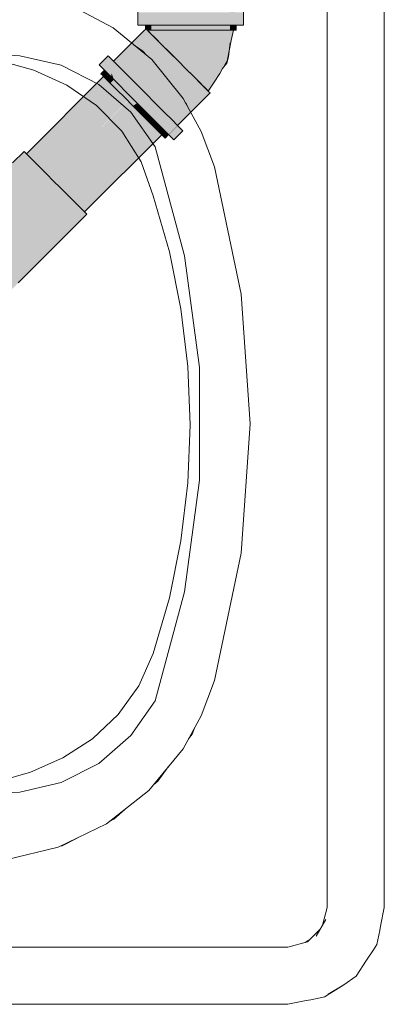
# Model space of a CAD drawing. Header units: millimetres. Extents: x 321 to 585, y -277 to 9.
# Tile 355 of 656: x 531.782 to 532.675, y -247.327 to -244.918. Entities that reach past the tile are written whole.
import ezdxf

# ---------------------------------------------------------------- set-up
doc = ezdxf.new("R2010")
doc.units = ezdxf.units.MM
doc.header["$MEASUREMENT"] = 0
for name, color, linetype, lineweight in [('IFC-Elemento terminal-Contorno', 253, 'Continuous', 5), ('TQ-Caixa sifonada', 9, 'Continuous', 18), ('TQ-Condutos', 3, 'Continuous', 25), ('TQ-Conexões', 9, 'Continuous', 18)]:
    doc.layers.add(name, color=color, linetype=linetype, lineweight=lineweight)

msp = doc.modelspace()

# ---------------------------------------------------------------- hatches: boundary and pattern name
at = {"layer": 'TQ-Caixa sifonada', "linetype": 'Continuous'}
for points in [[(531.6693, -245.3631), (531.5858, -245.4466), (531.5902, -245.4466), (531.5917, -245.4466), (531.6814, -245.3592), (531.7694, -245.2735), (531.798, -245.2456), (531.7924, -245.24), (531.7642, -245.2683)], [(531.6814, -245.3592), (531.5917, -245.4466), (531.5964, -245.4466), (531.597, -245.4466), (531.5981, -245.4466), (531.6048, -245.4466), (531.6072, -245.4466), (531.608, -245.4466), (531.6086, -245.4466), (531.6089, -245.4466), (531.7016, -245.3527), (531.695, -245.3548), (531.7016, -245.3527), (531.6089, -245.4466), (531.6279, -245.4466), (531.6351, -245.4466), (531.7034, -245.3521), (531.6351, -245.4466), (531.6498, -245.4466), (531.6518, -245.4466), (531.6524, -245.4466), (531.6539, -245.4466), (531.6544, -245.4466), (531.6821, -245.4466), (531.6931, -245.4466), (531.8265, -245.3306), (531.7708, -245.3302), (531.7667, -245.3315), (531.7708, -245.3302), (531.8265, -245.3306), (531.8567, -245.3043), (531.8552, -245.3028), (531.8266, -245.3121), (531.8125, -245.3166), (531.8266, -245.3121), (531.7984, -245.3025), (531.8266, -245.3121), (531.8552, -245.3028), (531.8267, -245.2743), (531.7969, -245.301), (531.761, -245.3333), (531.7969, -245.301), (531.7757, -245.2798), (531.7749, -245.279), (531.7757, -245.2798), (531.7969, -245.301), (531.8267, -245.2743), (531.804, -245.2515), (531.798, -245.2456), (531.7697, -245.2738), (531.6858, -245.3578), (531.798, -245.2456)], [(531.8265, -245.3306), (531.6931, -245.4466), (531.7116, -245.4466), (531.7136, -245.4466), (531.7144, -245.4466), (531.8285, -245.3326), (531.7386, -245.4224), (531.7144, -245.4466), (531.7386, -245.4466), (531.7386, -245.4565), (531.7458, -245.4466), (531.7386, -245.4565), (531.7386, -245.4658), (531.7609, -245.4466), (531.8585, -245.3626), (531.8889, -245.3364), (531.8567, -245.3043)], [(531.7815, -245.545), (531.912, -245.4161), (531.9404, -245.388), (531.9378, -245.3853), (531.9095, -245.4136), (531.9378, -245.3853), (531.9175, -245.3651), (531.8889, -245.3364), (531.8606, -245.3647), (531.8889, -245.3364), (531.8585, -245.3626), (531.8117, -245.4028), (531.7386, -245.4658), (531.7386, -245.4781), (531.7386, -245.483), (531.7386, -245.4837), (531.7392, -245.4831), (531.8098, -245.4117), (531.7392, -245.4831), (531.7386, -245.4837), (531.7386, -245.4866), (531.7419, -245.4834), (531.8088, -245.4164), (531.7386, -245.4866), (531.7386, -245.5012), (531.7386, -245.5056), (531.7386, -245.5216), (531.7386, -245.5318), (531.7386, -245.536), (531.7974, -245.4702), (531.8874, -245.3915), (531.7974, -245.4702), (531.7386, -245.536), (531.7386, -245.537), (531.7386, -245.5416), (531.7386, -245.5426), (531.7941, -245.4856), (531.7386, -245.5426), (531.7386, -245.5428), (531.7386, -245.544), (531.7386, -245.5548), (531.7933, -245.4892), (531.8893, -245.3933), (531.9082, -245.4123), (531.8893, -245.3933), (531.7933, -245.4892), (531.7386, -245.5548), (531.7386, -245.5564), (531.7386, -245.5665), (531.7386, -245.5731), (531.7861, -245.5233), (531.7386, -245.5731), (531.7386, -245.5781), (531.7386, -245.5785), (531.7386, -245.5829), (531.7386, -245.5837), (531.7829, -245.5383), (531.7386, -245.5837), (531.7386, -245.5837), (531.7386, -245.5844), (531.7824, -245.5407), (531.7386, -245.5844), (531.7386, -245.5859), (531.7386, -245.586), (531.7386, -245.5873), (531.7386, -245.5883), (531.7386, -245.5885)], [(531.9461, -245.3936), (531.7796, -245.5538), (531.7116, -245.6193), (531.7123, -245.6227), (531.7127, -245.6246), (531.7137, -245.626), (531.7779, -245.5618)], [(531.9173, -245.4214), (531.9461, -245.3936), (531.9404, -245.388), (531.9122, -245.4163), (531.781, -245.5474), (531.9404, -245.388), (531.7815, -245.545), (531.7386, -245.589), (531.7386, -245.5898), (531.7386, -245.5912), (531.7386, -245.5912), (531.7386, -245.5932), (531.7796, -245.5538)]]:
    msp.add_hatch(color=151, dxfattribs=at).paths.add_polyline_path(points)
at = {"layer": 'TQ-Condutos', "linetype": 'Continuous'}
for points in [[(531.9869, -245.0567), (531.798, -245.2456), (531.7993, -245.2469), (531.987, -245.0567)], [(531.9958, -245.0479), (531.987, -245.0567), (531.7993, -245.2469), (531.997, -245.0667)], [(531.997, -245.0667), (531.7993, -245.2469), (531.8087, -245.2562), (531.9976, -245.0673)], [(531.9976, -245.0673), (531.8087, -245.2562), (531.8113, -245.2588)], [(532.0065, -245.0586), (531.9978, -245.0675), (531.8113, -245.2588), (532.0174, -245.0871)], [(531.8113, -245.2588), (531.9978, -245.0675), (531.9976, -245.0673)], [(532.0174, -245.0871), (531.8113, -245.2588), (531.8298, -245.2773), (532.0187, -245.0884)], [(531.8298, -245.2773), (531.8332, -245.2807), (532.0448, -245.1145), (532.0187, -245.0884)], [(532.0448, -245.1145), (531.8332, -245.2807), (531.8576, -245.3052), (532.0465, -245.1162)], [(532.0763, -245.146), (532.0745, -245.1442), (532.0555, -245.1075), (532.0468, -245.1165), (532.0465, -245.1163), (531.8576, -245.3052), (531.8613, -245.3088), (531.8874, -245.3349)], [(531.914, -245.3615), (532.1029, -245.1726), (532.1013, -245.171), (532.0851, -245.1372), (532.0763, -245.146), (531.8874, -245.3349), (531.8906, -245.3382), (531.9137, -245.3613)], [(531.9163, -245.3638), (532.1205, -245.1902), (532.1029, -245.1726), (531.914, -245.3615)], [(532.1205, -245.1902), (531.9163, -245.3638), (531.9326, -245.3801)], [(531.9327, -245.3803), (532.1216, -245.1914), (532.1205, -245.1902), (531.9326, -245.3801)], [(531.9337, -245.3812), (532.1289, -245.1986), (532.1305, -245.1825), (532.1216, -245.1914), (531.9327, -245.3803)], [(532.1294, -245.1991), (532.1289, -245.1986), (531.9337, -245.3812), (531.9404, -245.388)]]:
    msp.add_hatch(color=73, dxfattribs=at).paths.add_polyline_path(points)
at = {"layer": 'TQ-Conexões', "linetype": 'Continuous'}
for points in [[(532.3077, -244.8997), (532.3077, -244.7472), (532.3077, -244.7354), (532.3005, -244.7354), (532.2966, -244.7354), (532.2973, -244.7472), (532.3005, -244.7472), (532.2973, -244.7472), (532.3005, -244.8076), (532.2966, -244.7354), (532.2966, -244.8997), (532.2966, -244.9434), (532.2979, -244.8997), (532.3005, -244.8997), (532.3054, -244.8997), (532.3077, -244.9434), (532.3075, -244.8997), (532.3075, -244.8997), (532.3065, -244.7472), (532.3075, -244.8997)], [(532.3299, -244.8997), (532.3255, -244.8997), (532.3126, -244.8997), (532.3115, -244.8997), (532.3115, -244.9013), (532.3115, -244.8997), (532.292, -244.8997), (532.2652, -244.8997), (532.234, -244.8997), (532.2005, -244.8997), (532.167, -244.8997), (532.1358, -244.8997), (532.109, -244.8997), (532.0895, -244.8997), (532.0895, -244.9293), (532.0895, -244.8997), (532.0884, -244.8997), (532.0755, -244.8997), (532.0711, -244.8997), (532.0711, -244.9309), (532.0755, -244.9309), (532.0884, -244.9309), (532.0895, -244.9309), (532.109, -244.9309), (532.1358, -244.9309), (532.167, -244.9309), (532.2005, -244.9309), (532.234, -244.9309), (532.2652, -244.9309), (532.292, -244.9309), (532.3115, -244.9309), (532.3126, -244.9309), (532.3255, -244.9309), (532.3299, -244.9309)], [(532.0895, -244.9309), (532.0895, -244.9386), (532.0895, -244.9414), (532.0933, -244.9434), (532.0933, -244.9424), (532.0932, -244.9377), (532.0909, -244.94), (532.0932, -244.9377), (532.0931, -244.9309), (532.0927, -244.9309), (532.0908, -244.9309), (532.0906, -244.9309)], [(532.0933, -244.9434), (532.0968, -244.9309), (532.0933, -244.9309), (532.0931, -244.9309)], [(532.0933, -244.9434), (532.0943, -244.9434), (532.0959, -244.9434), (532.1044, -244.9434), (532.1037, -244.9309), (532.0984, -244.9309), (532.0974, -244.9309), (532.0968, -244.9309), (532.0935, -244.9426)], [(532.1044, -244.9434), (532.122, -244.9434), (532.145, -244.9434), (532.1718, -244.9434), (532.2005, -244.9434), (532.2292, -244.9434), (532.256, -244.9434), (532.279, -244.9434), (532.2966, -244.9434), (532.2966, -244.9309), (532.2966, -244.9309), (532.28, -244.9309), (532.279, -244.9309), (532.2776, -244.9309), (532.2775, -244.9309), (532.256, -244.9309), (532.2544, -244.9309), (532.2543, -244.9309), (532.2483, -244.9309), (532.2292, -244.9309), (532.2275, -244.9309), (532.2274, -244.9309), (532.221, -244.9309), (532.2005, -244.9309), (532.2004, -244.9309), (532.194, -244.9309), (532.1735, -244.9309), (532.1718, -244.9309), (532.1717, -244.9309), (532.1657, -244.9309), (532.1466, -244.9309), (532.145, -244.9309), (532.1436, -244.9309), (532.1435, -244.9309), (532.1384, -244.9309), (532.122, -244.9309), (532.121, -244.9309), (532.1209, -244.9309), (532.117, -244.9309), (532.1044, -244.9309), (532.1037, -244.9309)], [(532.3077, -244.9434), (532.3072, -244.933), (532.307, -244.9309), (532.3005, -244.9309), (532.297, -244.9309), (532.3005, -244.9396), (532.297, -244.9309), (532.2966, -244.9434), (532.3005, -244.9434), (532.3051, -244.9434)], [(532.3115, -244.9434), (532.3115, -244.9309), (532.3113, -244.9309), (532.3077, -244.9309), (532.3076, -244.9309), (532.3077, -244.9434)], [(532.0875, -244.9434), (532.0115, -245.0194), (532.0134, -245.0213)], [(532.0877, -244.9434), (532.0142, -245.0221), (532.0156, -245.0236), (532.0178, -245.0258), (532.0197, -245.0276), (532.0433, -245.0003), (532.0197, -245.0277), (532.0198, -245.0277), (532.0436, -245), (532.0198, -245.0277), (532.0199, -245.0279), (532.0455, -244.9981), (532.0895, -244.9467), (532.0455, -244.9981), (532.0199, -245.0279), (532.02, -245.0279), (532.0203, -245.0283), (532.0471, -244.9965), (532.0203, -245.0283), (532.0209, -245.0288), (532.0636, -244.98), (532.0895, -244.9474), (532.0636, -244.98), (532.0209, -245.0288), (532.0209, -245.0289), (532.022, -245.0299), (532.0715, -244.9804), (532.0673, -244.9763), (532.0715, -244.9804), (532.0895, -244.9624), (532.0881, -244.9555), (532.0847, -244.9589), (532.0881, -244.9555), (532.0895, -244.9511), (532.0881, -244.9555), (532.0895, -244.9624), (532.0895, -244.9541), (532.0895, -244.9534), (532.0895, -244.9541), (532.0895, -244.9624), (532.0936, -244.95), (532.0895, -244.9624), (532.1014, -244.9505), (532.0973, -244.9463), (532.0954, -244.9445), (532.0943, -244.9434), (532.0932, -244.9434), (532.0943, -244.9434), (532.0936, -244.9427), (532.093, -244.9434), (532.0929, -244.9434), (532.0902, -244.9434), (532.0895, -244.9434), (532.0902, -244.9434), (532.0929, -244.9434), (532.093, -244.9434), (532.0936, -244.9427), (532.0909, -244.94), (532.0895, -244.9415), (532.0895, -244.9414), (532.0876, -244.9434), (532.0134, -245.0213), (532.0142, -245.0221)], [(532.0895, -244.9414), (532.0875, -244.9434), (532.0134, -245.0213), (532.0876, -244.9434)], [(532.1014, -244.9505), (532.022, -245.0299), (532.0233, -245.0312), (532.0255, -245.0334), (532.1139, -244.963)], [(532.0958, -244.944), (532.0954, -244.9445), (532.0979, -244.947)], [(532.2408, -245.0899), (532.2433, -245.0924), (532.2578, -245.0708), (532.2722, -245.0492), (532.2786, -245.0374), (532.2914, -245.012), (532.2932, -245.0085), (532.2923, -245.0079), (532.2932, -245.0085), (532.2947, -244.9958), (532.2971, -244.9742), (532.2876, -245.0053), (532.2971, -244.9742), (532.295, -244.9943), (532.3, -244.9688), (532.3051, -244.9434), (532.3015, -244.9434), (532.2911, -244.9434), (532.2745, -244.9434), (532.2843, -244.9792), (532.2745, -244.9434), (532.2528, -244.9434), (532.2663, -244.9727), (532.2762, -245.0014), (532.2729, -245.024), (532.2762, -245.0014), (532.2663, -244.9727), (532.2528, -244.9434), (532.2276, -244.9434), (532.2005, -244.9434), (532.217, -244.9661), (532.2431, -244.9774), (532.2611, -245.0125), (532.2572, -245.0488), (532.2586, -245.066), (532.2572, -245.0488), (532.2611, -245.0125), (532.2431, -244.9774), (532.217, -244.9661), (532.2005, -244.9434), (532.1734, -244.9434), (532.1895, -244.9673), (532.215, -244.9934), (532.2346, -245.0015), (532.215, -244.9934), (532.1895, -244.9673), (532.1734, -244.9434), (532.1482, -244.9434), (532.1265, -244.9434), (532.1099, -244.9434), (532.1182, -244.9533), (532.138, -244.9615), (532.162, -244.9714), (532.1796, -244.9927), (532.1971, -245.014), (532.2236, -245.0245), (532.2367, -245.0442), (532.2411, -245.0659), (532.2367, -245.0442), (532.2236, -245.0245), (532.1971, -245.014), (532.1796, -244.9927), (532.162, -244.9714), (532.138, -244.9615), (532.1182, -244.9533), (532.1099, -244.9434), (532.0995, -244.9434), (532.0959, -244.9434), (532.0958, -244.944), (532.0979, -244.947), (532.1053, -244.9544), (532.1171, -244.9662), (532.1324, -244.9815), (532.1502, -244.9993), (532.1694, -245.0185), (532.1885, -245.0376), (532.2064, -245.0555), (532.2217, -245.0708), (532.2334, -245.0825)], [(532.1139, -244.963), (532.0255, -245.0334), (532.0345, -245.0424)], [(532.1139, -244.963), (532.0345, -245.0424), (532.0462, -245.0541)], [(532.1139, -244.963), (532.0462, -245.0541), (532.0479, -245.0558), (532.0507, -245.0587), (532.0643, -245.0723), (532.0664, -245.0743), (532.0529, -245.0943), (532.0696, -245.0776), (532.1491, -244.9982), (532.1301, -244.9792)], [(531.9764, -245.0285), (531.9795, -245.0316), (531.9887, -245.0407), (531.9894, -245.0415), (531.9958, -245.0478), (532.0032, -245.0553), (531.9995, -245.0441), (532.0032, -245.0553), (532.0221, -245.0742), (532.0275, -245.0689), (532.0131, -245.0545), (532.0085, -245.0499), (532.0131, -245.0545), (532.0275, -245.0689), (532.0442, -245.0522), (532.0253, -245.0332), (532.0011, -245.0425), (531.9981, -245.0395), (532.0011, -245.0425), (532.0059, -245.0377), (532.0011, -245.0425), (532.0253, -245.0332), (532.0066, -245.037), (531.9975, -245.0389), (531.9906, -245.0403), (532.0253, -245.0332), (532.0115, -245.0194), (532.0107, -245.0187), (532.0016, -245.0095), (531.9985, -245.0064)], [(532.1491, -244.9982), (532.0696, -245.0776), (532.0843, -245.0922)], [(532.1491, -244.9982), (532.0843, -245.0922), (532.0864, -245.0944)], [(532.1897, -245.0388), (532.1694, -245.0185), (532.1491, -244.9982), (532.0864, -245.0944), (532.09, -245.0979), (532.0921, -245.1001), (532.0956, -245.1036), (532.1103, -245.1182)], [(532.2891, -245.0241), (532.2932, -245.0085), (532.2786, -245.0374)], [(532.2891, -245.0241), (532.2932, -245.0085), (532.295, -244.9943)], [(531.9894, -245.0415), (531.9806, -245.0503), (531.9833, -245.053), (531.9919, -245.0439), (531.9913, -245.0434)], [(531.9833, -245.053), (531.9869, -245.0567), (531.9911, -245.0608), (531.9993, -245.0513), (531.9964, -245.0484), (531.9944, -245.0491), (531.9964, -245.0484), (531.9958, -245.0478), (531.995, -245.0471), (531.9921, -245.0442), (531.9919, -245.0439)], [(531.9911, -245.0608), (532.0036, -245.0733), (532.0124, -245.0645), (532.0068, -245.0483), (532.0056, -245.0577), (532.0009, -245.053), (531.9999, -245.052)], [(531.9911, -245.0608), (531.9994, -245.0515), (531.9993, -245.0514)], [(531.9911, -245.0608), (531.9999, -245.052), (531.9994, -245.0515)], [(532.0442, -245.0522), (532.0275, -245.0689), (532.0221, -245.0742), (532.0442, -245.0963), (532.0442, -245.0856)], [(532.0442, -245.0856), (532.0442, -245.0963), (532.0679, -245.12), (532.0675, -245.1089), (532.0495, -245.091), (532.0675, -245.1089), (532.0663, -245.0742), (532.0442, -245.0522)], [(532.1897, -245.0388), (532.1103, -245.1182), (532.1239, -245.1318), (532.1259, -245.1339)], [(532.1338, -245.1417), (532.2249, -245.074), (532.2086, -245.0577), (532.1897, -245.0388), (532.1259, -245.1339), (532.1292, -245.1371), (532.1309, -245.1389)], [(532.0124, -245.0645), (532.0036, -245.0733), (532.0198, -245.0895), (532.0388, -245.1085), (532.0461, -245.0981), (532.0358, -245.0878), (532.0287, -245.0807), (532.0274, -245.0794), (532.0185, -245.0706)], [(532.0789, -245.1203), (532.1136, -245.1216), (532.09, -245.0979), (532.0663, -245.0742), (532.0675, -245.1089), (532.0732, -245.1146), (532.0675, -245.1089), (532.0679, -245.12)], [(532.149, -245.1569), (532.2374, -245.0865), (532.2249, -245.074), (532.1338, -245.1417), (532.1455, -245.1534), (532.1468, -245.1547)], [(532.0388, -245.1085), (532.0591, -245.1288), (532.0695, -245.1216), (532.0679, -245.12), (532.0663, -245.1183), (532.0552, -245.1073), (532.0476, -245.0996), (532.0461, -245.0981)], [(532.2071, -245.1213), (532.2374, -245.0865), (532.1489, -245.1569), (532.1579, -245.1659), (532.1583, -245.1662), (532.1589, -245.1668), (532.1602, -245.1682), (532.1636, -245.1715)], [(532.1684, -245.1764), (532.2479, -245.097), (532.2452, -245.0943), (532.2374, -245.0865), (532.1636, -245.1715), (532.1641, -245.172), (532.1658, -245.1737), (532.1677, -245.1756), (532.1679, -245.1758)], [(532.0772, -245.1292), (532.0695, -245.1216), (532.0591, -245.1288), (532.0794, -245.1491)], [(532.1022, -245.1436), (532.1357, -245.1436), (532.1136, -245.1216), (532.0789, -245.1203), (532.0969, -245.1383), (532.0789, -245.1203), (532.0679, -245.12), (532.0916, -245.1436)], [(532.0794, -245.1491), (532.0882, -245.1403), (532.0772, -245.1292)], [(532.0983, -245.168), (532.1056, -245.1577), (532.0953, -245.1474), (532.0882, -245.1403), (532.0794, -245.1491)], [(532.1235, -245.165), (532.1547, -245.1626), (532.1357, -245.1436), (532.1022, -245.1436), (532.119, -245.1604), (532.1022, -245.1436), (532.0916, -245.1436), (532.1137, -245.1657)], [(532.0983, -245.168), (532.1084, -245.1605), (532.1071, -245.1592), (532.1056, -245.1577)], [(532.1146, -245.1843), (532.1244, -245.1765), (532.1234, -245.1755), (532.1146, -245.1666), (532.1084, -245.1605), (532.0983, -245.168)], [(532.1673, -245.1775), (532.1467, -245.1818), (532.1414, -245.1829), (532.1435, -245.1849), (532.1414, -245.1829), (532.1673, -245.1775), (532.1684, -245.1764), (532.1547, -245.1626), (532.1412, -245.1827), (532.1547, -245.1626), (532.1235, -245.165), (532.1379, -245.1794), (532.1235, -245.165), (532.1137, -245.1657), (532.1326, -245.1847), (532.1382, -245.1903), (532.1456, -245.187), (532.1382, -245.1903), (532.1464, -245.1985), (532.1517, -245.1931)], [(532.137, -245.1891), (532.1361, -245.1882), (532.1359, -245.1879), (532.1291, -245.1811), (532.1244, -245.1765), (532.1146, -245.1843), (532.127, -245.1968), (532.1294, -245.1991)], [(532.1692, -245.1771), (532.1673, -245.1775), (532.1517, -245.1931), (532.1464, -245.1985), (532.1519, -245.1933), (532.1464, -245.1985), (532.1471, -245.1992), (532.1525, -245.1939)], [(532.1783, -245.1863), (532.1692, -245.1771), (532.1471, -245.1992), (532.1563, -245.2084), (532.1594, -245.2115), (532.1815, -245.1894)], [(532.1673, -245.1775), (532.1692, -245.1771), (532.1684, -245.1764)], [(532.1692, -245.1771), (532.1692, -245.1771), (532.1684, -245.1764)], [(532.1376, -245.2073), (532.1464, -245.1985), (532.1462, -245.1982), (532.1437, -245.1958), (532.1431, -245.1952), (532.1403, -245.1923), (532.1382, -245.1903), (532.137, -245.1891), (532.1294, -245.1991), (532.1349, -245.2046)]]:
    msp.add_hatch(color=93, dxfattribs=at).paths.add_polyline_path(points)

# ---------------------------------------------------------------- linework, layer by layer
at = {"layer": 'IFC-Elemento terminal-Contorno', "color": 7, "lineweight": 5}
for p, q in [((532.5347, -245.9276), (532.5347, -244.765)), ((532.6747, -245.9275), (532.6747, -244.765)), ((531.903, -244.8802), (532.0108, -244.9377)), ((532.0108, -244.9377), (532.105, -245.0155)), ((532.062, -244.98), (532.0834, -244.9948)), ((531.3598, -244.9854), (531.7818, -245.0059)), ((531.7818, -245.0059), (531.8829, -245.0291)), ((532.0834, -244.9948), (532.0911, -245.004)), ((531.731, -245.0172), (531.8163, -245.0413)), ((531.8829, -245.0291), (531.9754, -245.0761)), ((532.105, -245.0155), (532.1818, -245.1104)), ((531.8163, -245.0413), (531.897, -245.0776)), ((531.897, -245.0776), (531.9701, -245.1274)), ((531.9754, -245.0761), (532.0537, -245.1442)), ((531.9701, -245.1274), (532.0322, -245.1905)), ((532.1818, -245.1104), (532.2265, -245.1914)), ((532.1871, -245.1201), (532.1906, -245.1243)), ((532.1906, -245.1243), (532.1952, -245.1348)), ((532.0537, -245.1442), (532.1132, -245.2292)), ((532.0322, -245.1905), (532.0795, -245.2653)), ((532.2265, -245.1914), (532.2584, -245.2781)), ((532.1132, -245.2292), (532.1853, -245.4954)), ((532.0795, -245.2653), (532.1089, -245.3487)), ((532.2584, -245.2781), (532.324, -245.5891)), ((532.1089, -245.3487), (532.1483, -245.4855)), ((532.1483, -245.4855), (532.1763, -245.6251)), ((532.1853, -245.4954), (532.2217, -245.7688)), ((532.324, -245.5891), (532.346, -245.9061)), ((532.1763, -245.6251), (532.1932, -245.7665)), ((532.1932, -245.7665), (532.1988, -245.9087)), ((532.2217, -246.0445), (532.2217, -245.7688)), ((532.1931, -246.051), (532.1988, -245.9087)), ((532.324, -246.2232), (532.346, -245.9061)), ((532.5347, -245.9335), (532.5347, -245.9276)), ((532.5347, -247.0901), (532.5347, -245.9335)), ((532.6747, -247.0901), (532.6747, -245.9275)), ((532.1853, -246.3179), (532.2217, -246.0445)), ((532.1763, -246.1924), (532.1931, -246.051)), ((532.1483, -246.3319), (532.1763, -246.1924)), ((532.2584, -246.5342), (532.324, -246.2232)), ((532.1089, -246.4687), (532.1483, -246.3319)), ((532.1132, -246.5841), (532.1853, -246.3179)), ((532.0733, -246.5475), (532.1089, -246.4687)), ((532.0227, -246.6176), (532.0733, -246.5475)), ((532.2265, -246.6209), (532.2584, -246.5342)), ((532.0537, -246.6691), (532.1132, -246.5841)), ((531.9596, -246.6768), (532.0227, -246.6176)), ((532.1818, -246.7018), (532.2265, -246.6209)), ((531.9754, -246.7372), (532.0537, -246.6691)), ((532.1954, -246.6771), (532.2038, -246.6656)), ((532.2038, -246.6656), (532.2099, -246.651)), ((531.887, -246.7239), (531.9596, -246.6768)), ((532.0981, -246.8036), (532.1818, -246.7018)), ((531.8078, -246.7589), (531.887, -246.7239)), ((531.8829, -246.7843), (531.9754, -246.7372)), ((531.7247, -246.7827), (531.8078, -246.7589)), ((532.1202, -246.7808), (532.1455, -246.746)), ((531.7818, -246.8075), (531.8829, -246.7843)), ((531.7818, -246.8075), (531.8829, -246.7843)), ((532.1087, -246.7907), (532.1202, -246.7808)), ((531.3598, -246.8279), (531.7818, -246.8075)), ((531.3598, -246.8279), (531.7818, -246.8075)), ((531.9945, -246.8851), (532.0981, -246.8036)), ((532.0123, -246.8736), (532.046, -246.8446)), ((531.8758, -246.9425), (531.9945, -246.8851)), ((532.0032, -246.8783), (532.0123, -246.8736)), ((531.8858, -246.9389), (531.9221, -246.9201)), ((531.7476, -246.9731), (531.8758, -246.9425)), ((531.8808, -246.9401), (531.8858, -246.9389)), ((532.5231, -247.1332), (532.5347, -247.0901)), ((532.6657, -247.1353), (532.6747, -247.0901)), ((532.5079, -247.1598), (532.5314, -247.1189)), ((532.4864, -247.1737), (532.5181, -247.142)), ((532.6567, -247.1806), (532.6641, -247.1464)), ((532.6641, -247.1464), (532.6657, -247.1353)), ((532.4381, -247.1867), (532.4864, -247.1737)), ((532.4812, -247.1751), (532.4901, -247.17)), ((531.5064, -247.1867), (532.4381, -247.1867)), ((532.6311, -247.219), (532.6484, -247.1932)), ((532.6484, -247.1932), (532.6567, -247.1806)), ((532.6054, -247.2574), (532.6311, -247.219)), ((532.5753, -247.2794), (532.6054, -247.2574)), ((532.5287, -247.3086), (532.5521, -247.293)), ((532.5369, -247.3019), (532.5753, -247.2794)), ((532.5431, -247.299), (532.5753, -247.2794)), ((532.4381, -247.3267), (532.4834, -247.3177)), ((532.4834, -247.3177), (532.4945, -247.316)), ((532.4945, -247.316), (532.5287, -247.3086)), ((531.5064, -247.3267), (532.4381, -247.3267))]:
    msp.add_line(p, q, dxfattribs=at)
at = {"layer": 'TQ-Caixa sifonada'}
for p, q in [((531.7924, -245.24), (531.7642, -245.2683)), ((531.798, -245.2456), (531.7924, -245.24)), ((531.804, -245.2515), (531.798, -245.2456)), ((531.8267, -245.2743), (531.804, -245.2515)), ((531.8552, -245.3028), (531.8267, -245.2743)), ((531.8567, -245.3043), (531.8552, -245.3028)), ((531.8889, -245.3364), (531.8567, -245.3043)), ((531.9175, -245.3651), (531.8889, -245.3364)), ((531.9378, -245.3853), (531.9175, -245.3651)), ((531.7779, -245.5618), (531.9461, -245.3936)), ((531.9404, -245.388), (531.9378, -245.3853)), ((531.9461, -245.3936), (531.9404, -245.388))]:
    msp.add_line(p, q, dxfattribs=at)
at = {"layer": 'TQ-Condutos'}
for p, q in [((531.9869, -245.0567), (531.798, -245.2456)), ((531.9404, -245.388), (532.1294, -245.1991))]:
    msp.add_line(p, q, dxfattribs=at)
at = {"layer": 'TQ-Conexões'}
for p, q in [((532.0711, -244.8997), (532.0711, -244.9309)), ((532.3299, -244.9309), (532.3299, -244.8997)), ((532.0711, -244.9309), (532.0755, -244.9309)), ((532.0755, -244.9309), (532.0884, -244.9309)), ((532.0884, -244.9309), (532.0895, -244.9309)), ((532.0895, -244.9309), (532.109, -244.9309)), ((532.0895, -244.9309), (532.0895, -244.9386)), ((532.109, -244.9309), (532.1358, -244.9309)), ((532.1358, -244.9309), (532.167, -244.9309)), ((532.167, -244.9309), (532.2005, -244.9309)), ((532.2005, -244.9309), (532.234, -244.9309)), ((532.234, -244.9309), (532.2652, -244.9309)), ((532.2652, -244.9309), (532.292, -244.9309)), ((532.292, -244.9309), (532.3115, -244.9309)), ((532.3115, -244.9309), (532.3126, -244.9309)), ((532.3115, -244.9434), (532.3115, -244.9309)), ((532.3126, -244.9309), (532.3255, -244.9309)), ((532.3255, -244.9309), (532.3299, -244.9309)), ((532.0875, -244.9434), (532.0115, -245.0194)), ((532.0895, -244.9414), (532.0875, -244.9434)), ((532.0895, -244.9386), (532.0895, -244.9414)), ((532.0936, -244.9427), (532.0909, -244.94)), ((532.0933, -244.9434), (532.0943, -244.9434)), ((532.0943, -244.9434), (532.0936, -244.9427)), ((532.0943, -244.9434), (532.0959, -244.9434)), ((532.0954, -244.9445), (532.0943, -244.9434)), ((532.0958, -244.944), (532.0954, -244.9445)), ((532.0973, -244.9463), (532.0954, -244.9445)), ((532.0959, -244.9434), (532.0958, -244.944)), ((532.0959, -244.9434), (532.1044, -244.9434)), ((532.0995, -244.9434), (532.0959, -244.9434)), ((532.1014, -244.9505), (532.0973, -244.9463)), ((532.0979, -244.947), (532.1053, -244.9544)), ((532.1099, -244.9434), (532.0995, -244.9434)), ((532.1139, -244.963), (532.1014, -244.9505)), ((532.1044, -244.9434), (532.122, -244.9434)), ((532.1053, -244.9544), (532.1171, -244.9662)), ((532.1265, -244.9434), (532.1099, -244.9434)), ((532.122, -244.9434), (532.145, -244.9434)), ((532.1482, -244.9434), (532.1265, -244.9434)), ((532.145, -244.9434), (532.1718, -244.9434)), ((532.1734, -244.9434), (532.1482, -244.9434)), ((532.1718, -244.9434), (532.2005, -244.9434)), ((532.2005, -244.9434), (532.1734, -244.9434)), ((532.2005, -244.9434), (532.2292, -244.9434)), ((532.2276, -244.9434), (532.2005, -244.9434)), ((532.2528, -244.9434), (532.2276, -244.9434)), ((532.2292, -244.9434), (532.256, -244.9434)), ((532.2745, -244.9434), (532.2528, -244.9434)), ((532.256, -244.9434), (532.279, -244.9434)), ((532.2911, -244.9434), (532.2745, -244.9434)), ((532.279, -244.9434), (532.2966, -244.9434)), ((532.3015, -244.9434), (532.2911, -244.9434)), ((532.2966, -244.9434), (532.3005, -244.9434)), ((532.3, -244.9688), (532.3051, -244.9434)), ((532.3005, -244.9434), (532.3051, -244.9434)), ((532.3051, -244.9434), (532.3015, -244.9434)), ((532.3051, -244.9434), (532.3077, -244.9434)), ((532.3077, -244.9434), (532.3115, -244.9434)), ((532.1301, -244.9792), (532.1139, -244.963)), ((532.1171, -244.9662), (532.1324, -244.9815)), ((532.1491, -244.9982), (532.1301, -244.9792)), ((532.1324, -244.9815), (532.1502, -244.9993)), ((532.2947, -244.9958), (532.2971, -244.9742)), ((532.295, -244.9943), (532.3, -244.9688)), ((532.2971, -244.9742), (532.295, -244.9943)), ((531.9985, -245.0064), (531.9764, -245.0285)), ((532.0016, -245.0095), (531.9985, -245.0064)), ((532.1694, -245.0185), (532.1491, -244.9982)), ((532.1502, -244.9993), (532.1694, -245.0185)), ((532.295, -244.9943), (532.2891, -245.0241)), ((532.2891, -245.0241), (532.2932, -245.0085)), ((532.2891, -245.0241), (532.2932, -245.0085)), ((532.2932, -245.0085), (532.295, -244.9943)), ((532.2932, -245.0085), (532.2947, -244.9958)), ((531.9764, -245.0285), (531.9795, -245.0316)), ((531.9795, -245.0316), (531.9887, -245.0407)), ((532.0107, -245.0187), (532.0016, -245.0095)), ((532.0115, -245.0194), (532.0107, -245.0187)), ((532.0253, -245.0332), (532.0115, -245.0194)), ((532.1897, -245.0388), (532.1694, -245.0185)), ((532.1694, -245.0185), (532.1885, -245.0376)), ((532.2786, -245.0374), (532.2891, -245.0241)), ((531.9894, -245.0415), (531.9806, -245.0503)), ((531.9806, -245.0503), (531.9833, -245.053)), ((531.9833, -245.053), (531.9869, -245.0567)), ((531.9869, -245.0567), (531.9911, -245.0608)), ((531.9887, -245.0407), (531.9894, -245.0415)), ((531.9894, -245.0415), (531.9958, -245.0478)), ((531.9958, -245.0478), (532.0032, -245.0553)), ((532.0032, -245.0553), (532.0221, -245.0742)), ((532.0442, -245.0522), (532.0253, -245.0332)), ((532.0663, -245.0742), (532.0442, -245.0522)), ((532.1885, -245.0376), (532.2064, -245.0555)), ((532.2086, -245.0577), (532.1897, -245.0388)), ((532.2064, -245.0555), (532.2217, -245.0708)), ((532.2578, -245.0708), (532.2722, -245.0492)), ((532.2722, -245.0492), (532.2786, -245.0374)), ((531.9911, -245.0608), (532.0036, -245.0733)), ((532.0036, -245.0733), (532.0198, -245.0895)), ((532.0221, -245.0742), (532.0442, -245.0963)), ((532.09, -245.0979), (532.0663, -245.0742)), ((532.2249, -245.074), (532.2086, -245.0577)), ((532.2217, -245.0708), (532.2334, -245.0825)), ((532.2374, -245.0865), (532.2249, -245.074)), ((532.2433, -245.0924), (532.2578, -245.0708)), ((532.0198, -245.0895), (532.0388, -245.1085)), ((532.0442, -245.0963), (532.0679, -245.12)), ((532.1136, -245.1216), (532.09, -245.0979)), ((532.1684, -245.1764), (532.2479, -245.097)), ((532.2334, -245.0825), (532.2408, -245.0899)), ((532.2452, -245.0943), (532.2374, -245.0865)), ((532.2408, -245.0899), (532.2433, -245.0924)), ((532.2479, -245.097), (532.2452, -245.0943)), ((532.0388, -245.1085), (532.0591, -245.1288)), ((532.0591, -245.1288), (532.0794, -245.1491)), ((532.0679, -245.12), (532.0916, -245.1436)), ((532.1357, -245.1436), (532.1136, -245.1216)), ((532.0794, -245.1491), (532.0983, -245.168)), ((532.0916, -245.1436), (532.1137, -245.1657)), ((532.1547, -245.1626), (532.1357, -245.1436)), ((532.0983, -245.168), (532.1146, -245.1843)), ((532.1137, -245.1657), (532.1326, -245.1847)), ((532.1684, -245.1764), (532.1547, -245.1626)), ((532.1692, -245.1771), (532.1684, -245.1764)), ((532.1783, -245.1863), (532.1692, -245.1771)), ((532.1146, -245.1843), (532.127, -245.1968)), ((532.127, -245.1968), (532.1294, -245.1991)), ((532.1294, -245.1991), (532.1349, -245.2046)), ((532.1326, -245.1847), (532.1382, -245.1903)), ((532.1376, -245.2073), (532.1464, -245.1985)), ((532.1382, -245.1903), (532.1464, -245.1985)), ((532.1464, -245.1985), (532.1471, -245.1992)), ((532.1471, -245.1992), (532.1563, -245.2084)), ((532.1594, -245.2115), (532.1815, -245.1894)), ((532.1815, -245.1894), (532.1783, -245.1863)), ((532.1349, -245.2046), (532.1376, -245.2073)), ((532.1563, -245.2084), (532.1594, -245.2115))]:
    msp.add_line(p, q, dxfattribs=at)

doc.saveas('drawing.dxf')
